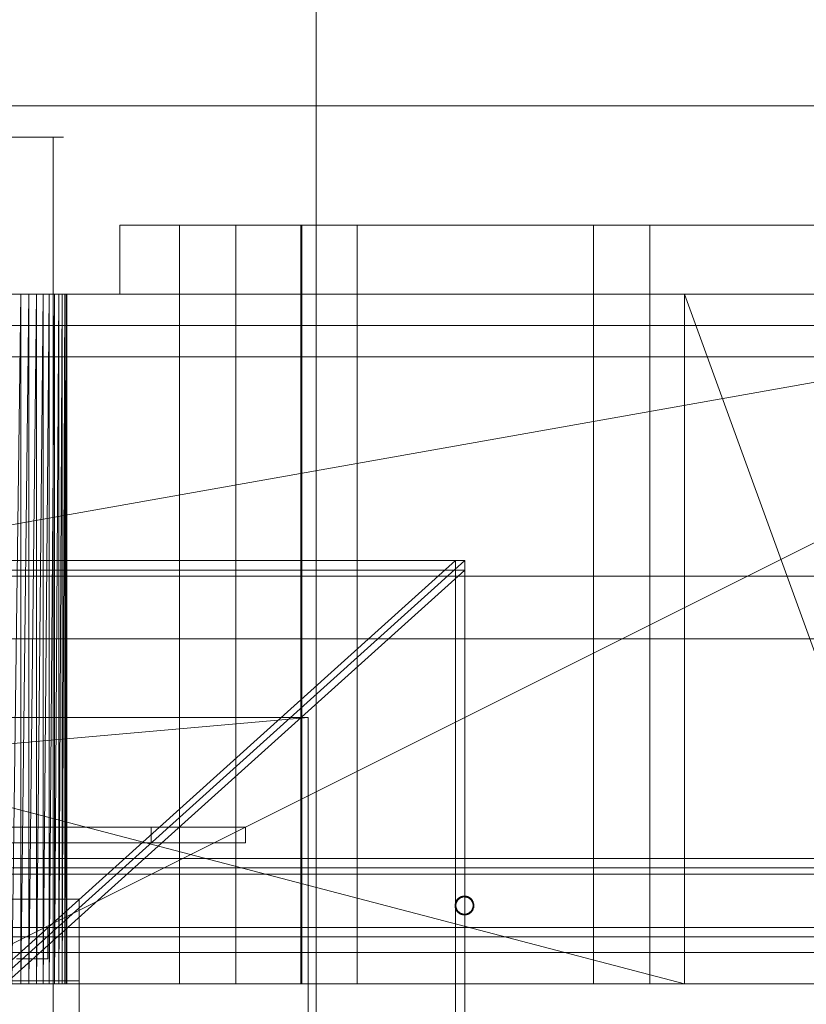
# Model space of a CAD drawing. Header units: millimetres. Extents: x -3490 to 61924, y -72580 to 6847.
# Tile 620 of 656: x 25058 to 25309, y -17796 to -17482. Entities that reach past the tile are written whole.
import ezdxf

# ---------------------------------------------------------------- set-up
doc = ezdxf.new("R2010")
doc.units = ezdxf.units.MM
for name, color, linetype, lineweight in [('COTAS_P', 1, 'Continuous', 0), ('superior_briquetadora', 7, 'Continuous', 0), ('superior_C02-briq', 7, 'Continuous', 0), ('superior_C05', 7, 'Continuous', 0)]:
    doc.layers.add(name, color=color, linetype=linetype, lineweight=lineweight)
doc.dimstyles.new('R19_100', dxfattribs={"dimtxt": 250, "dimasz": 150, "dimexe": 150, "dimexo": 80, "dimgap": 100, "dimtad": 1, "dimtih": 1, "dimtoh": 1, "dimdsep": 46, "dimcen": 0.09, "dimadec": 0, "dimazin": 0, "dimtfac": 1, "dimtdec": 4, "dimtofl": 0, "dimtmove": 0, "dimatfit": 3, "dimfxl": 1, "dimtolj": 1, "dimtzin": 0, "dimarcsym": 0})

# ---------------------------------------------------------------- blocks, each defined once
blk = doc.blocks.new('DIM_R29_37')
at = {"layer": 'COTAS_P'}
for p, q in [((24250.07, -17080), (24400.07, -17035)), ((26750.07, -17080), (26600.07, -17035)), ((24250.07, -17980), (24250.07, -17080)), ((24250.07, -17080), (26750.07, -17080)), ((24250.07, -17080), (24400.07, -17125)), ((26750.07, -17080), (26600.07, -17125)), ((26750.07, -17980), (26750.07, -17080))]:
    blk.add_line(p, q, dxfattribs=at)
blk.add_text('2500 P', height=250, dxfattribs=at).set_placement((25500.07, -16980))

msp = doc.modelspace()

# ---------------------------------------------------------------- linework, layer by layer
at = {"layer": 'superior_briquetadora'}
for p, q in [((25152.685, -17250), (25152.685, -17800)), ((23750.067, -17510), (25950.067, -17510)), ((23900.067, -17510), (25800.067, -17510)), ((25046.788, -17520), (25059.697, -17520)), ((25060.338, -17520), (25047.587, -17520)), ((25059.697, -17520), (25068.718, -17520)), ((25069.074, -17520), (25060.338, -17520)), ((25068.718, -17520), (25072.065, -17520)), ((25068.718, -17520), (25068.718, -17800)), ((25072.065, -17520), (25069.074, -17520)), ((25090.067, -17548), (25091.234, -17548)), ((25090.067, -17548), (25090.067, -17570)), ((25091.234, -17548), (25094.717, -17548)), ((25094.717, -17548), (25100.465, -17548)), ((25100.465, -17548), (25108.395, -17548)), ((25108.395, -17548), (25118.39, -17548)), ((25109.067, -17790), (25109.067, -17548)), ((25109.959, -17548), (25109.067, -17548)), ((25112.456, -17548), (25109.959, -17548)), ((25116.065, -17548), (25112.456, -17548)), ((25120.07, -17548), (25116.065, -17548)), ((25118.39, -17548), (25130.306, -17548)), ((25123.679, -17548), (25120.07, -17548)), ((25126.176, -17548), (25123.679, -17548)), ((25127.067, -17548), (25126.176, -17548)), ((25127.067, -17790), (25127.067, -17548)), ((25130.306, -17548), (25143.968, -17548)), ((25143.968, -17548), (25159.177, -17548)), ((25147.729, -17790), (25147.729, -17548)), ((25148.621, -17548), (25147.729, -17548)), ((25148.067, -17548), (25148.067, -17790)), ((25149.804, -17548), (25148.067, -17548)), ((25151.118, -17548), (25148.621, -17548)), ((25154.955, -17548), (25149.804, -17548)), ((25154.727, -17548), (25151.118, -17548)), ((25158.732, -17548), (25154.727, -17548)), ((25163.345, -17548), (25154.955, -17548)), ((25162.341, -17548), (25158.732, -17548)), ((25159.177, -17548), (25175.712, -17548)), ((25164.838, -17548), (25162.341, -17548)), ((25174.689, -17548), (25163.345, -17548)), ((25165.729, -17548), (25164.838, -17548)), ((25165.729, -17790), (25165.729, -17548)), ((25188.599, -17548), (25174.689, -17548)), ((25175.712, -17548), (25193.331, -17548)), ((25204.602, -17548), (25188.599, -17548)), ((25193.331, -17548), (25211.777, -17548)), ((25222.154, -17548), (25204.602, -17548)), ((25211.777, -17548), (25230.782, -17548)), ((25240.656, -17548), (25222.154, -17548)), ((25230.782, -17548), (25250.067, -17548)), ((25259.479, -17548), (25240.656, -17548)), ((25241.067, -17790), (25241.067, -17548)), ((25241.959, -17548), (25241.067, -17548)), ((25244.456, -17548), (25241.959, -17548)), ((25248.065, -17548), (25244.456, -17548)), ((25252.07, -17548), (25248.065, -17548)), ((25250.067, -17548), (25269.353, -17548)), ((25255.679, -17548), (25252.07, -17548)), ((25258.176, -17548), (25255.679, -17548)), ((25259.067, -17548), (25258.176, -17548)), ((25259.067, -17790), (25259.067, -17548)), ((25277.981, -17548), (25259.479, -17548)), ((25269.353, -17548), (25288.358, -17548)), ((25295.533, -17548), (25277.981, -17548)), ((25288.358, -17548), (25306.804, -17548)), ((25311.536, -17548), (25295.533, -17548)), ((25306.804, -17548), (25324.423, -17548)), ((23750.067, -17570), (25950.067, -17570)), ((23870.067, -17570), (25830.067, -17570)), ((25470.067, -17570), (24230.067, -17790)), ((25470.067, -17570), (24230.067, -17570)), ((25470.067, -17570), (24243.401, -17570)), ((25746.067, -17570), (24243.401, -17570)), ((24430.067, -17570), (25270.067, -17570)), ((24430.067, -17570), (25270.067, -17790)), ((25270.067, -17570), (24663.302, -17570)), ((25270.067, -17570), (24666.505, -17570)), ((25470.067, -17570), (25030.067, -17570)), ((25058.401, -17570), (25030.067, -17570)), ((25061.002, -17570), (25030.067, -17570)), ((25063.402, -17570), (25030.067, -17570)), ((25065.577, -17570), (25030.067, -17570)), ((25350.067, -17570), (25030.067, -17570)), ((25470.067, -17570), (25030.067, -17790)), ((25036.833, -17570), (25270.067, -17570)), ((25040.067, -17570), (25270.067, -17570)), ((25043.302, -17570), (25270.067, -17570)), ((25046.505, -17570), (25270.067, -17570)), ((25049.647, -17570), (25270.067, -17570)), ((25052.696, -17570), (25270.067, -17570)), ((25058.401, -17570), (25055.624, -17790)), ((25058.401, -17570), (25055.624, -17570)), ((25055.624, -17570), (25270.067, -17570)), ((25061.002, -17570), (25058.401, -17790)), ((25058.401, -17570), (25058.401, -17790)), ((25061.002, -17570), (25058.401, -17570)), ((25058.401, -17570), (25270.067, -17570)), ((25063.402, -17570), (25061.002, -17790)), ((25061.002, -17570), (25061.002, -17790)), ((25063.402, -17570), (25061.002, -17570)), ((25061.002, -17570), (25270.067, -17570)), ((25065.577, -17570), (25063.402, -17790)), ((25063.402, -17570), (25063.402, -17790)), ((25065.577, -17570), (25063.402, -17570)), ((25063.402, -17570), (25270.067, -17570)), ((25067.506, -17570), (25065.577, -17790)), ((25065.577, -17790), (25065.577, -17570)), ((25067.506, -17570), (25065.577, -17570)), ((25065.577, -17570), (25270.067, -17570)), ((25065.577, -17570), (25350.067, -17570)), ((25069.171, -17570), (25067.506, -17790)), ((25067.506, -17790), (25067.506, -17570)), ((25069.171, -17570), (25067.506, -17570)), ((25067.506, -17570), (25270.067, -17570)), ((25067.506, -17570), (25350.067, -17570)), ((25070.556, -17570), (25069.171, -17790)), ((25069.171, -17790), (25069.171, -17570)), ((25070.556, -17570), (25069.171, -17570)), ((25069.171, -17570), (25270.067, -17570)), ((25069.171, -17570), (25350.067, -17570)), ((25071.647, -17570), (25070.556, -17790)), ((25070.556, -17790), (25070.556, -17570)), ((25071.647, -17570), (25070.556, -17570)), ((25070.556, -17570), (25270.067, -17570)), ((25070.556, -17570), (25350.067, -17570)), ((25072.433, -17570), (25071.647, -17790)), ((25071.647, -17790), (25071.647, -17570)), ((25072.433, -17570), (25071.647, -17570)), ((25071.647, -17570), (25270.067, -17570)), ((25071.647, -17570), (25350.067, -17570)), ((25072.909, -17570), (25072.433, -17790)), ((25072.433, -17790), (25072.433, -17570)), ((25072.909, -17570), (25072.433, -17570)), ((25072.433, -17570), (25270.067, -17570)), ((25073.067, -17570), (25072.909, -17790)), ((25072.909, -17790), (25072.909, -17570)), ((25073.067, -17570), (25072.909, -17570)), ((25072.909, -17570), (25270.067, -17570)), ((25073.067, -17790), (25073.067, -17570)), ((25270.067, -17570), (25073.067, -17570)), ((25090.067, -17570), (25091.234, -17570)), ((25091.234, -17570), (25094.717, -17570)), ((25094.717, -17570), (25100.465, -17570)), ((25100.465, -17570), (25108.395, -17570)), ((25108.395, -17570), (25118.39, -17570)), ((25118.39, -17570), (25130.306, -17570)), ((25130.306, -17570), (25143.968, -17570)), ((25143.968, -17570), (25159.177, -17570)), ((25159.177, -17570), (25175.712, -17570)), ((25175.712, -17570), (25193.331, -17570)), ((25193.331, -17570), (25211.777, -17570)), ((25211.777, -17570), (25230.782, -17570)), ((25230.782, -17570), (25250.067, -17570)), ((25250.067, -17570), (25269.353, -17570)), ((25269.353, -17570), (25288.358, -17570)), ((25270.067, -17570), (25350.067, -17570)), ((25270.067, -17790), (25270.067, -17570)), ((25270.067, -17570), (25350.067, -17790)), ((25288.358, -17570), (25306.804, -17570)), ((25306.804, -17570), (25324.423, -17570)), ((23900.067, -17580), (25800.067, -17580)), ((23900.067, -17590), (25800.067, -17590)), ((24500.067, -17655), (25200.067, -17655)), ((25047.067, -17790), (25197.067, -17655)), ((25050.067, -17790), (25200.067, -17655)), ((25197.067, -17655), (25197.067, -18305)), ((25200.067, -17655), (25197.067, -17655)), ((25200.067, -17655), (25200.067, -18305)), ((25200.067, -17655), (25200.067, -17658)), ((24500.067, -17658), (25200.067, -17658)), ((25200.067, -17658), (25050.067, -17793)), ((23900.067, -17660), (25800.067, -17660)), ((25950.067, -17680), (23750.067, -17680)), ((24150.067, -17680), (25950.067, -17680)), ((24150.067, -17680), (25800.067, -17680)), ((24570.067, -17740), (25130.067, -17740)), ((25100.067, -17745), (25100.067, -17740)), ((25100.067, -17740), (25130.067, -17740)), ((25130.067, -17740), (25130.067, -17745)), ((25130.067, -17745), (24570.067, -17745)), ((25130.067, -17745), (25100.067, -17745)), ((24623.067, -17763), (25077.067, -17763)), ((25077.067, -17763), (25077.067, -17789)), ((25057.067, -17772), (25067.067, -17772)), ((25067.067, -17772), (25067.067, -17782)), ((25067.067, -17782), (25057.067, -17782)), ((25830.067, -17790), (23870.067, -17790)), ((23954.067, -17790), (25456.734, -17790)), ((24230.067, -17790), (25470.067, -17790)), ((24230.067, -17790), (25456.734, -17790)), ((25270.067, -17790), (24430.067, -17790)), ((25077.067, -17789), (24623.067, -17789)), ((25030.067, -17790), (25470.067, -17790)), ((25350.067, -17790), (25030.067, -17790)), ((25063.402, -17790), (25030.067, -17790)), ((25030.067, -17790), (25065.577, -17790)), ((25061.002, -17790), (25030.067, -17790)), ((25058.401, -17790), (25030.067, -17790)), ((25270.067, -17790), (25036.833, -17790)), ((25270.067, -17790), (25040.067, -17790)), ((25270.067, -17790), (25043.302, -17790)), ((25270.067, -17790), (25046.505, -17790)), ((25270.067, -17790), (25049.647, -17790)), ((25051.067, -17789), (25077.067, -17789)), ((25270.067, -17790), (25052.696, -17790)), ((25055.624, -17790), (25058.401, -17790)), ((25270.067, -17790), (25055.624, -17790)), ((25058.401, -17790), (25061.002, -17790)), ((25270.067, -17790), (25058.401, -17790)), ((25061.002, -17790), (25063.402, -17790)), ((25270.067, -17790), (25061.002, -17790)), ((25063.402, -17790), (25065.577, -17790)), ((25270.067, -17790), (25063.402, -17790)), ((25065.577, -17790), (25067.506, -17790)), ((25350.067, -17790), (25065.577, -17790)), ((25270.067, -17790), (25065.577, -17790)), ((25067.506, -17790), (25069.171, -17790)), ((25350.067, -17790), (25067.506, -17790)), ((25270.067, -17790), (25067.506, -17790)), ((25069.171, -17790), (25070.556, -17790)), ((25350.067, -17790), (25069.171, -17790)), ((25270.067, -17790), (25069.171, -17790)), ((25070.556, -17790), (25071.647, -17790)), ((25350.067, -17790), (25070.556, -17790)), ((25270.067, -17790), (25070.556, -17790)), ((25071.647, -17790), (25072.433, -17790)), ((25071.647, -17790), (25350.067, -17790)), ((25270.067, -17790), (25071.647, -17790)), ((25072.433, -17790), (25072.909, -17790)), ((25270.067, -17790), (25072.433, -17790)), ((25072.909, -17790), (25073.067, -17790)), ((25270.067, -17790), (25072.909, -17790)), ((25270.067, -17790), (25073.067, -17790)), ((25077.067, -17789), (25077.067, -18171)), ((25109.959, -17790), (25109.067, -17790)), ((25112.456, -17790), (25109.959, -17790)), ((25116.065, -17790), (25112.456, -17790)), ((25120.07, -17790), (25116.065, -17790)), ((25123.679, -17790), (25120.07, -17790)), ((25126.176, -17790), (25123.679, -17790)), ((25127.067, -17790), (25126.176, -17790)), ((25148.621, -17790), (25147.729, -17790)), ((25149.804, -17790), (25148.067, -17790)), ((25151.118, -17790), (25148.621, -17790)), ((25154.955, -17790), (25149.804, -17790)), ((25154.727, -17790), (25151.118, -17790)), ((25158.732, -17790), (25154.727, -17790)), ((25163.345, -17790), (25154.955, -17790)), ((25162.341, -17790), (25158.732, -17790)), ((25164.838, -17790), (25162.341, -17790)), ((25174.689, -17790), (25163.345, -17790)), ((25165.729, -17790), (25164.838, -17790)), ((25188.599, -17790), (25174.689, -17790)), ((25204.602, -17790), (25188.599, -17790)), ((25222.154, -17790), (25204.602, -17790)), ((25240.656, -17790), (25222.154, -17790)), ((25259.479, -17790), (25240.656, -17790)), ((25241.959, -17790), (25241.067, -17790)), ((25244.456, -17790), (25241.959, -17790)), ((25248.065, -17790), (25244.456, -17790)), ((25252.07, -17790), (25248.065, -17790)), ((25255.679, -17790), (25252.07, -17790)), ((25258.176, -17790), (25255.679, -17790)), ((25259.067, -17790), (25258.176, -17790)), ((25277.981, -17790), (25259.479, -17790)), ((25350.067, -17790), (25270.067, -17790)), ((25295.533, -17790), (25277.981, -17790)), ((25311.536, -17790), (25295.533, -17790))]:
    msp.add_line(p, q, dxfattribs=at)
at = {"layer": 'superior_C02-briq'}
for p, q in [((24550.067, -17705), (25150.067, -17705)), ((24925.067, -17725), (25150.067, -17705)), ((25150.067, -17705), (25150.067, -18255))]:
    msp.add_line(p, q, dxfattribs=at)
at = {"layer": 'superior_C05'}
for p, q in [((24310.067, -17750), (26690.067, -17750)), ((24310.067, -17753), (26690.067, -17753)), ((24300.067, -17755), (26700.067, -17755)), ((24310.067, -17755), (26690.067, -17755)), ((24900.317, -17755), (25499.567, -17755)), ((25197.743, -17762.959), (25197.644, -17763.072)), ((25197.848, -17762.852), (25197.743, -17762.959)), ((25197.957, -17762.751), (25197.848, -17762.852)), ((25198.072, -17762.655), (25197.957, -17762.751)), ((25198.123, -17762.938), (25198.022, -17763.031)), ((25198.191, -17762.564), (25198.072, -17762.655)), ((25198.228, -17762.85), (25198.123, -17762.938)), ((25198.315, -17762.48), (25198.191, -17762.564)), ((25198.337, -17762.767), (25198.228, -17762.85)), ((25198.442, -17762.402), (25198.315, -17762.48)), ((25198.45, -17762.69), (25198.337, -17762.767)), ((25198.574, -17762.33), (25198.442, -17762.402)), ((25198.567, -17762.618), (25198.45, -17762.69)), ((25198.688, -17762.553), (25198.567, -17762.618)), ((25198.709, -17762.265), (25198.574, -17762.33)), ((25198.811, -17762.493), (25198.688, -17762.553)), ((25198.846, -17762.207), (25198.709, -17762.265)), ((25198.938, -17762.44), (25198.811, -17762.493)), ((25198.987, -17762.156), (25198.846, -17762.207)), ((25199.067, -17762.393), (25198.938, -17762.44)), ((25199.13, -17762.112), (25198.987, -17762.156)), ((25199.198, -17762.353), (25199.067, -17762.393)), ((25199.275, -17762.075), (25199.13, -17762.112)), ((25199.331, -17762.319), (25199.198, -17762.353)), ((25199.422, -17762.046), (25199.275, -17762.075)), ((25199.465, -17762.292), (25199.331, -17762.319)), ((25199.569, -17762.023), (25199.422, -17762.046)), ((25199.601, -17762.271), (25199.465, -17762.292)), ((25199.718, -17762.008), (25199.569, -17762.023)), ((25199.737, -17762.258), (25199.601, -17762.271)), ((25199.868, -17762.001), (25199.718, -17762.008)), ((25199.874, -17762.251), (25199.737, -17762.258)), ((25200.017, -17762.001), (25199.868, -17762.001)), ((25200.011, -17762.251), (25199.874, -17762.251)), ((25200.148, -17762.258), (25200.011, -17762.251)), ((25200.167, -17762.008), (25200.017, -17762.001)), ((25200.284, -17762.271), (25200.148, -17762.258)), ((25200.316, -17762.023), (25200.167, -17762.008)), ((25200.42, -17762.292), (25200.284, -17762.271)), ((25200.463, -17762.046), (25200.316, -17762.023)), ((25200.554, -17762.319), (25200.42, -17762.292)), ((25200.61, -17762.075), (25200.463, -17762.046)), ((25200.687, -17762.353), (25200.554, -17762.319)), ((25200.755, -17762.112), (25200.61, -17762.075)), ((25200.818, -17762.393), (25200.687, -17762.353)), ((25200.898, -17762.156), (25200.755, -17762.112)), ((25200.947, -17762.44), (25200.818, -17762.393)), ((25201.039, -17762.207), (25200.898, -17762.156)), ((25201.074, -17762.493), (25200.947, -17762.44)), ((25201.176, -17762.265), (25201.039, -17762.207)), ((25201.197, -17762.553), (25201.074, -17762.493)), ((25201.311, -17762.33), (25201.176, -17762.265)), ((25201.317, -17762.618), (25201.197, -17762.553)), ((25201.442, -17762.402), (25201.311, -17762.33)), ((25201.434, -17762.69), (25201.317, -17762.618)), ((25201.548, -17762.767), (25201.434, -17762.69)), ((25201.57, -17762.48), (25201.442, -17762.402)), ((25201.657, -17762.85), (25201.548, -17762.767)), ((25201.694, -17762.564), (25201.57, -17762.48)), ((25201.762, -17762.938), (25201.657, -17762.85)), ((25201.813, -17762.655), (25201.694, -17762.564)), ((25201.863, -17763.031), (25201.762, -17762.938)), ((25201.928, -17762.751), (25201.813, -17762.655)), ((25202.037, -17762.852), (25201.928, -17762.751)), ((25202.142, -17762.959), (25202.037, -17762.852)), ((25202.241, -17763.072), (25202.142, -17762.959)), ((25196.946, -17764.85), (25196.942, -17765)), ((25196.942, -17765), (25196.946, -17765.15)), ((25196.957, -17764.701), (25196.946, -17764.85)), ((25196.946, -17765.15), (25196.957, -17765.299)), ((25196.976, -17764.553), (25196.957, -17764.701)), ((25196.957, -17765.299), (25196.976, -17765.447)), ((25197.002, -17764.406), (25196.976, -17764.553)), ((25196.976, -17765.447), (25197.002, -17765.594)), ((25197.035, -17764.26), (25197.002, -17764.406)), ((25197.002, -17765.594), (25197.035, -17765.74)), ((25197.076, -17764.116), (25197.035, -17764.26)), ((25197.035, -17765.74), (25197.076, -17765.884)), ((25197.123, -17763.974), (25197.076, -17764.116)), ((25197.076, -17765.884), (25197.123, -17766.026)), ((25197.178, -17763.835), (25197.123, -17763.974)), ((25197.123, -17766.026), (25197.178, -17766.165)), ((25197.24, -17763.698), (25197.178, -17763.835)), ((25197.196, -17764.863), (25197.192, -17765)), ((25197.192, -17765), (25197.196, -17765.137)), ((25197.206, -17764.726), (25197.196, -17764.863)), ((25197.196, -17765.137), (25197.206, -17765.274)), ((25197.223, -17764.59), (25197.206, -17764.726)), ((25197.206, -17765.274), (25197.223, -17765.41)), ((25197.247, -17764.455), (25197.223, -17764.59)), ((25197.223, -17765.41), (25197.247, -17765.545)), ((25197.308, -17763.565), (25197.24, -17763.698)), ((25197.278, -17764.321), (25197.247, -17764.455)), ((25197.247, -17765.545), (25197.278, -17765.679)), ((25197.315, -17764.189), (25197.278, -17764.321)), ((25197.278, -17765.679), (25197.315, -17765.811)), ((25197.383, -17763.436), (25197.308, -17763.565)), ((25197.358, -17764.059), (25197.315, -17764.189)), ((25197.315, -17765.811), (25197.358, -17765.941)), ((25197.408, -17763.932), (25197.358, -17764.059)), ((25197.358, -17765.941), (25197.408, -17766.068)), ((25197.464, -17763.31), (25197.383, -17763.436)), ((25197.465, -17763.807), (25197.408, -17763.932)), ((25197.408, -17766.068), (25197.465, -17766.193)), ((25197.551, -17763.189), (25197.464, -17763.31)), ((25197.527, -17763.685), (25197.465, -17763.807)), ((25197.596, -17763.566), (25197.527, -17763.685)), ((25197.644, -17763.072), (25197.551, -17763.189)), ((25197.67, -17763.451), (25197.596, -17763.566)), ((25197.75, -17763.34), (25197.67, -17763.451)), ((25197.836, -17763.232), (25197.75, -17763.34)), ((25197.927, -17763.13), (25197.836, -17763.232)), ((25198.022, -17763.031), (25197.927, -17763.13)), ((25201.958, -17763.13), (25201.863, -17763.031)), ((25202.049, -17763.232), (25201.958, -17763.13)), ((25202.135, -17763.34), (25202.049, -17763.232)), ((25202.215, -17763.451), (25202.135, -17763.34)), ((25202.289, -17763.566), (25202.215, -17763.451)), ((25202.334, -17763.189), (25202.241, -17763.072)), ((25202.358, -17763.685), (25202.289, -17763.566)), ((25202.421, -17763.31), (25202.334, -17763.189)), ((25202.42, -17763.807), (25202.358, -17763.685)), ((25202.477, -17763.932), (25202.42, -17763.807)), ((25202.42, -17766.193), (25202.477, -17766.068)), ((25202.502, -17763.436), (25202.421, -17763.31)), ((25202.527, -17764.059), (25202.477, -17763.932)), ((25202.477, -17766.068), (25202.527, -17765.941)), ((25202.577, -17763.565), (25202.502, -17763.436)), ((25202.57, -17764.189), (25202.527, -17764.059)), ((25202.527, -17765.941), (25202.57, -17765.811)), ((25202.607, -17764.321), (25202.57, -17764.189)), ((25202.57, -17765.811), (25202.607, -17765.679)), ((25202.645, -17763.698), (25202.577, -17763.565)), ((25202.638, -17764.455), (25202.607, -17764.321)), ((25202.607, -17765.679), (25202.638, -17765.545)), ((25202.662, -17764.59), (25202.638, -17764.455)), ((25202.638, -17765.545), (25202.662, -17765.41)), ((25202.707, -17763.835), (25202.645, -17763.698)), ((25202.679, -17764.726), (25202.662, -17764.59)), ((25202.662, -17765.41), (25202.679, -17765.274)), ((25202.689, -17764.863), (25202.679, -17764.726)), ((25202.679, -17765.274), (25202.689, -17765.137)), ((25202.692, -17765), (25202.689, -17764.863)), ((25202.692, -17765), (25202.689, -17765.137)), ((25202.762, -17763.974), (25202.707, -17763.835)), ((25202.707, -17766.165), (25202.762, -17766.026)), ((25202.809, -17764.116), (25202.762, -17763.974)), ((25202.762, -17766.026), (25202.809, -17765.884)), ((25202.85, -17764.26), (25202.809, -17764.116)), ((25202.809, -17765.884), (25202.85, -17765.74)), ((25202.883, -17764.406), (25202.85, -17764.26)), ((25202.85, -17765.74), (25202.883, -17765.594)), ((25202.909, -17764.553), (25202.883, -17764.406)), ((25202.883, -17765.594), (25202.909, -17765.447)), ((25202.928, -17764.701), (25202.909, -17764.553)), ((25202.909, -17765.447), (25202.928, -17765.299)), ((25202.939, -17764.85), (25202.928, -17764.701)), ((25202.928, -17765.299), (25202.939, -17765.15)), ((25202.942, -17765), (25202.939, -17764.85)), ((25202.942, -17765), (25202.939, -17765.15)), ((25197.178, -17766.165), (25197.24, -17766.302)), ((25197.24, -17766.302), (25197.308, -17766.435)), ((25197.308, -17766.435), (25197.383, -17766.564)), ((25197.383, -17766.564), (25197.464, -17766.69)), ((25197.464, -17766.69), (25197.551, -17766.811)), ((25197.465, -17766.193), (25197.527, -17766.315)), ((25197.527, -17766.315), (25197.596, -17766.434)), ((25197.551, -17766.811), (25197.644, -17766.928)), ((25197.596, -17766.434), (25197.67, -17766.549)), ((25197.644, -17766.928), (25197.743, -17767.041)), ((25197.67, -17766.549), (25197.75, -17766.66)), ((25197.743, -17767.041), (25197.848, -17767.148)), ((25197.75, -17766.66), (25197.836, -17766.768)), ((25197.836, -17766.768), (25197.927, -17766.87)), ((25197.848, -17767.148), (25197.957, -17767.249)), ((25197.927, -17766.87), (25198.022, -17766.969)), ((25197.957, -17767.249), (25198.072, -17767.345)), ((25198.022, -17766.969), (25198.123, -17767.062)), ((25198.072, -17767.345), (25198.191, -17767.436)), ((25198.123, -17767.062), (25198.228, -17767.15)), ((25198.191, -17767.436), (25198.315, -17767.52)), ((25198.228, -17767.15), (25198.337, -17767.233)), ((25198.315, -17767.52), (25198.442, -17767.598)), ((25198.337, -17767.233), (25198.45, -17767.31)), ((25198.442, -17767.598), (25198.574, -17767.67)), ((25198.45, -17767.31), (25198.567, -17767.382)), ((25198.567, -17767.382), (25198.688, -17767.447)), ((25198.574, -17767.67), (25198.709, -17767.735)), ((25198.688, -17767.447), (25198.811, -17767.507)), ((25198.709, -17767.735), (25198.846, -17767.793)), ((25198.811, -17767.507), (25198.938, -17767.56)), ((25198.846, -17767.793), (25198.987, -17767.844)), ((25198.938, -17767.56), (25199.067, -17767.607)), ((25198.987, -17767.844), (25199.13, -17767.888)), ((25199.067, -17767.607), (25199.198, -17767.647)), ((25199.13, -17767.888), (25199.275, -17767.925)), ((25199.198, -17767.647), (25199.331, -17767.681)), ((25199.275, -17767.925), (25199.422, -17767.954)), ((25199.331, -17767.681), (25199.465, -17767.708)), ((25199.422, -17767.954), (25199.569, -17767.977)), ((25199.465, -17767.708), (25199.601, -17767.729)), ((25199.569, -17767.977), (25199.718, -17767.992)), ((25199.601, -17767.729), (25199.737, -17767.742)), ((25199.718, -17767.992), (25199.868, -17767.999)), ((25199.737, -17767.742), (25199.874, -17767.749)), ((25199.868, -17767.999), (25200.017, -17767.999)), ((25199.874, -17767.749), (25200.011, -17767.749)), ((25200.011, -17767.749), (25200.148, -17767.742)), ((25200.017, -17767.999), (25200.167, -17767.992)), ((25200.148, -17767.742), (25200.284, -17767.729)), ((25200.167, -17767.992), (25200.316, -17767.977)), ((25200.284, -17767.729), (25200.42, -17767.708)), ((25200.316, -17767.977), (25200.463, -17767.954)), ((25200.42, -17767.708), (25200.554, -17767.681)), ((25200.463, -17767.954), (25200.61, -17767.925)), ((25200.554, -17767.681), (25200.687, -17767.647)), ((25200.61, -17767.925), (25200.755, -17767.888)), ((25200.687, -17767.647), (25200.818, -17767.607)), ((25200.755, -17767.888), (25200.898, -17767.844)), ((25200.818, -17767.607), (25200.947, -17767.56)), ((25200.898, -17767.844), (25201.039, -17767.793)), ((25200.947, -17767.56), (25201.074, -17767.507)), ((25201.039, -17767.793), (25201.176, -17767.735)), ((25201.074, -17767.507), (25201.197, -17767.447)), ((25201.176, -17767.735), (25201.311, -17767.67)), ((25201.197, -17767.447), (25201.317, -17767.382)), ((25201.311, -17767.67), (25201.442, -17767.598)), ((25201.317, -17767.382), (25201.434, -17767.31)), ((25201.434, -17767.31), (25201.548, -17767.233)), ((25201.442, -17767.598), (25201.57, -17767.52)), ((25201.548, -17767.233), (25201.657, -17767.15)), ((25201.57, -17767.52), (25201.694, -17767.436)), ((25201.657, -17767.15), (25201.762, -17767.062)), ((25201.694, -17767.436), (25201.813, -17767.345)), ((25201.762, -17767.062), (25201.863, -17766.969)), ((25201.813, -17767.345), (25201.928, -17767.249)), ((25201.863, -17766.969), (25201.958, -17766.87)), ((25201.928, -17767.249), (25202.037, -17767.148)), ((25201.958, -17766.87), (25202.049, -17766.768)), ((25202.037, -17767.148), (25202.142, -17767.041)), ((25202.049, -17766.768), (25202.135, -17766.66)), ((25202.135, -17766.66), (25202.215, -17766.549)), ((25202.142, -17767.041), (25202.241, -17766.928)), ((25202.215, -17766.549), (25202.289, -17766.434)), ((25202.241, -17766.928), (25202.334, -17766.811)), ((25202.289, -17766.434), (25202.358, -17766.315)), ((25202.334, -17766.811), (25202.421, -17766.69)), ((25202.358, -17766.315), (25202.42, -17766.193)), ((25202.421, -17766.69), (25202.502, -17766.564)), ((25202.502, -17766.564), (25202.577, -17766.435)), ((25202.577, -17766.435), (25202.645, -17766.302)), ((25202.645, -17766.302), (25202.707, -17766.165)), ((24310.067, -17772), (26690.067, -17772)), ((24310.067, -17775), (26690.067, -17775)), ((24250.067, -17780), (26750.067, -17780))]:
    msp.add_line(p, q, dxfattribs=at)

# ---------------------------------------------------------------- dimensions: what is measured, and where the dimension line sits
at = {"layer": 'COTAS_P'}
dim = msp.add_aligned_dim(p1=(24250.067, -17980), p2=(26750.067, -17980), distance=900, text='<> P', dimstyle='R19_100', dxfattribs=at)
dim.commit()
dim.dimension.update_dxf_attribs({"geometry": 'DIM_R29_37', "text_midpoint": (25500.067, -17080)})

doc.saveas('drawing.dxf')
